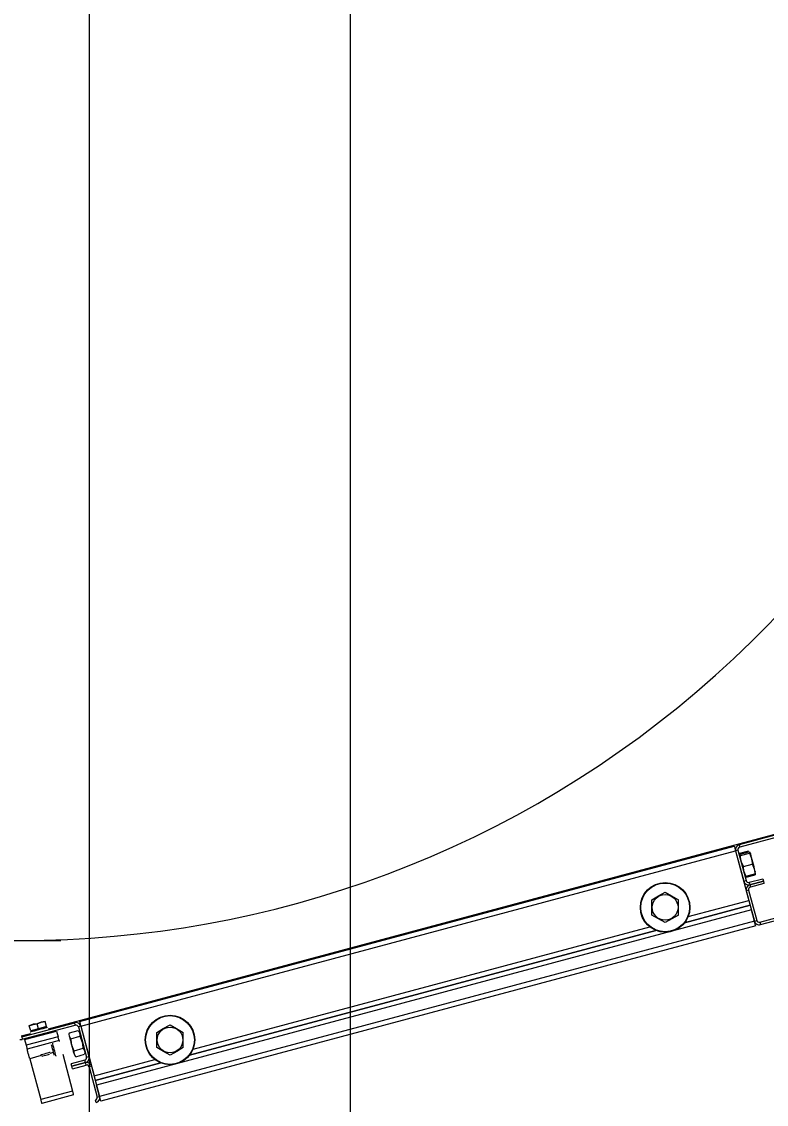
# Model space of a CAD drawing. Extents: x -264205 to -263659, y -1242401 to -1241986.
# Drawn here: x -263795.082 to -263794.654, y -1242165.417 to -1242164.795 of the extents above; entities that cross this region are included whole.
import ezdxf

# ---------------------------------------------------------------- set-up
doc = ezdxf.new("R2010")
doc.units = 0
doc.layers.add('PROJEKT_OBRUBNIKY_KOMUNIKACIE', color=7, linetype='Continuous')
doc.layers.add('SITUACIA_DSP_2D', color=7, linetype='Continuous')

msp = doc.modelspace()

# ---------------------------------------------------------------- linework, layer by layer
at = {"layer": 'PROJEKT_OBRUBNIKY_KOMUNIKACIE'}
msp.add_lwpolyline([(-263794.89278, -1242227.38224), (-263808.96776, -1242241.45725), (-263894.96779, -1242241.45725), (-263909.04274, -1242227.38224), (-263909.04274, -1242196.33267), (-263914.14281, -1242196.33267), (-263914.14281, -1242132.43268), (-263909.04274, -1242132.43268), (-263909.04274, -1242101.38224), (-263894.96779, -1242087.30722), (-263808.96776, -1242087.30722), (-263794.89278, -1242101.38224), (-263794.89278, -1242227.38224)], dxfattribs=at)
at = {"layer": 'SITUACIA_DSP_2D'}
for p, q in [((-263794.89279, -1242101.38223), (-263794.89279, -1242227.38224)), ((-263795.04279, -1242101.76909), (-263795.04281, -1242226.99542)), ((-263794.58308, -1242165.24469), (-263794.66933, -1242165.26781)), ((-263794.58271, -1242165.24607), (-263794.66897, -1242165.26918)), ((-263794.63137, -1242165.25717), (-263795.06633, -1242165.37372)), ((-263795.04832, -1242165.36935), (-263794.67209, -1242165.26854)), ((-263794.67209, -1242165.26854), (-263794.67207, -1242165.2686)), ((-263794.67207, -1242165.2686), (-263794.67203, -1242165.26875)), ((-263794.67203, -1242165.26875), (-263794.67196, -1242165.26901)), ((-263794.67196, -1242165.26901), (-263794.67187, -1242165.26935)), ((-263794.67187, -1242165.26935), (-263794.67176, -1242165.26977)), ((-263794.66933, -1242165.26781), (-263794.66897, -1242165.26918)), ((-263795.04758, -1242165.37211), (-263794.67135, -1242165.2713)), ((-263794.67176, -1242165.26977), (-263794.67163, -1242165.27024)), ((-263794.67163, -1242165.27024), (-263794.67149, -1242165.27076)), ((-263794.67149, -1242165.27076), (-263794.67135, -1242165.2713)), ((-263794.66997, -1242165.27093), (-263794.67135, -1242165.2713)), ((-263794.67135, -1242165.2713), (-263794.66373, -1242165.29974)), ((-263794.67135, -1242165.2713), (-263794.66668, -1242165.28873)), ((-263794.66997, -1242165.27093), (-263794.6653, -1242165.28836)), ((-263794.669, -1242165.27375), (-263794.66893, -1242165.27333)), ((-263794.66854, -1242165.274), (-263794.669, -1242165.27375)), ((-263794.66896, -1242165.2732), (-263794.66892, -1242165.27261)), ((-263794.66893, -1242165.27338), (-263794.66896, -1242165.2732)), ((-263794.66893, -1242165.27333), (-263794.66877, -1242165.27315)), ((-263794.66892, -1242165.27261), (-263794.66381, -1242165.27124)), ((-263794.66877, -1242165.27315), (-263794.66367, -1242165.27178)), ((-263794.66854, -1242165.274), (-263794.66344, -1242165.27263)), ((-263794.66847, -1242165.27505), (-263794.66854, -1242165.274)), ((-263794.66791, -1242165.27782), (-263794.66847, -1242165.27505)), ((-263794.66367, -1242165.27178), (-263794.66321, -1242165.27204)), ((-263794.66328, -1242165.27245), (-263794.66344, -1242165.27263)), ((-263794.66344, -1242165.27263), (-263794.66237, -1242165.27516)), ((-263794.66321, -1242165.27204), (-263794.66328, -1242165.27245)), ((-263794.66281, -1242165.27269), (-263794.66287, -1242165.27249)), ((-263794.66287, -1242165.27249), (-263794.66287, -1242165.27249)), ((-263794.66267, -1242165.27322), (-263794.66281, -1242165.27269)), ((-263794.66245, -1242165.27405), (-263794.66267, -1242165.27322)), ((-263794.66216, -1242165.27513), (-263794.66245, -1242165.27405)), ((-263794.66237, -1242165.27516), (-263794.66181, -1242165.27793)), ((-263794.66182, -1242165.27638), (-263794.66216, -1242165.27513)), ((-263794.66684, -1242165.28035), (-263794.66791, -1242165.27782)), ((-263794.66684, -1242165.28035), (-263794.66174, -1242165.27898)), ((-263794.66681, -1242165.28109), (-263794.66684, -1242165.28035)), ((-263794.66645, -1242165.28331), (-263794.66681, -1242165.28109)), ((-263794.66146, -1242165.27774), (-263794.66182, -1242165.27638)), ((-263794.66181, -1242165.27793), (-263794.66174, -1242165.27898)), ((-263794.66174, -1242165.27898), (-263794.66139, -1242165.27964)), ((-263794.66109, -1242165.27911), (-263794.66146, -1242165.27774)), ((-263794.66139, -1242165.27964), (-263794.66061, -1242165.28168)), ((-263794.66075, -1242165.2804), (-263794.66109, -1242165.27911)), ((-263794.66044, -1242165.28155), (-263794.66075, -1242165.2804)), ((-263794.66061, -1242165.28168), (-263794.66028, -1242165.28391)), ((-263794.66019, -1242165.28247), (-263794.66044, -1242165.28155)), ((-263794.66668, -1242165.28873), (-263794.6653, -1242165.28836)), ((-263794.66563, -1242165.28535), (-263794.66645, -1242165.28331)), ((-263794.66574, -1242165.28558), (-263794.6656, -1242165.28576)), ((-263794.66537, -1242165.28584), (-263794.66563, -1242165.28535)), ((-263794.6656, -1242165.28576), (-263794.66537, -1242165.28584)), ((-263794.66537, -1242165.28584), (-263794.66026, -1242165.28447)), ((-263794.66522, -1242165.28638), (-263794.66012, -1242165.28501)), ((-263794.66356, -1242165.28937), (-263794.65576, -1242165.28728)), ((-263794.66028, -1242165.28391), (-263794.66026, -1242165.28447)), ((-263794.66002, -1242165.28311), (-263794.66019, -1242165.28247)), ((-263794.66007, -1242165.28442), (-263794.66012, -1242165.28501)), ((-263794.66011, -1242165.2842), (-263794.66007, -1242165.28442)), ((-263794.65994, -1242165.28343), (-263794.66002, -1242165.28311)), ((-263794.65993, -1242165.28346), (-263794.65994, -1242165.28343)), ((-263794.65576, -1242165.28728), (-263794.65539, -1242165.28866)), ((-263794.66383, -1242165.29387), (-263794.6652, -1242165.29424)), ((-263794.6652, -1242165.29424), (-263794.66053, -1242165.31167)), ((-263794.66383, -1242165.29387), (-263794.65915, -1242165.3113)), ((-263794.66356, -1242165.28937), (-263794.66319, -1242165.29075)), ((-263794.66319, -1242165.29075), (-263794.65539, -1242165.28866)), ((-263794.65539, -1242165.28866), (-263794.66319, -1242165.29075)), ((-263794.66319, -1242165.29075), (-263794.66282, -1242165.29212)), ((-263794.65502, -1242165.29003), (-263794.66282, -1242165.29212)), ((-263794.65741, -1242165.31231), (-263794.57115, -1242165.2892)), ((-263794.65704, -1242165.31369), (-263794.57078, -1242165.29058)), ((-263794.65539, -1242165.28866), (-263794.65502, -1242165.29003)), ((-263794.71942, -1242165.29939), (-263794.71568, -1242165.29723)), ((-263794.71942, -1242165.30049), (-263794.71942, -1242165.29939)), ((-263794.71942, -1242165.30438), (-263794.71942, -1242165.30049)), ((-263794.71568, -1242165.29723), (-263794.71182, -1242165.295)), ((-263794.71182, -1242165.295), (-263794.70808, -1242165.29717)), ((-263794.70808, -1242165.29717), (-263794.70422, -1242165.29939)), ((-263794.70422, -1242165.30049), (-263794.70422, -1242165.29939)), ((-263794.70422, -1242165.30438), (-263794.70422, -1242165.30049)), ((-263794.6986, -1242165.30909), (-263794.66373, -1242165.29974)), ((-263794.66225, -1242165.30525), (-263795.03848, -1242165.40606)), ((-263794.71942, -1242165.30817), (-263794.71942, -1242165.30438)), ((-263794.70422, -1242165.30817), (-263794.70422, -1242165.30438)), ((-263794.70061, -1242165.31258), (-263794.66299, -1242165.3025)), ((-263794.66299, -1242165.3025), (-263794.70061, -1242165.31258)), ((-263794.66053, -1242165.31167), (-263794.66225, -1242165.30525)), ((-263794.66053, -1242165.31167), (-263795.03676, -1242165.41248)), ((-263794.71557, -1242165.31039), (-263794.71942, -1242165.30817)), ((-263794.71182, -1242165.31256), (-263794.71557, -1242165.31039)), ((-263794.70797, -1242165.31033), (-263794.71182, -1242165.31256)), ((-263794.70422, -1242165.30817), (-263794.70797, -1242165.31033)), ((-263794.66053, -1242165.31167), (-263794.65915, -1242165.3113)), ((-263794.66039, -1242165.31221), (-263794.66053, -1242165.31167)), ((-263794.66025, -1242165.31273), (-263794.66039, -1242165.31221)), ((-263794.66012, -1242165.3132), (-263794.66025, -1242165.31273)), ((-263794.66001, -1242165.31362), (-263794.66012, -1242165.3132)), ((-263794.65741, -1242165.31231), (-263794.65704, -1242165.31369)), ((-263794.65979, -1242165.31443), (-263795.03602, -1242165.41524)), ((-263794.98508, -1242165.3888), (-263794.71713, -1242165.317)), ((-263794.71713, -1242165.317), (-263794.98508, -1242165.3888)), ((-263794.98306, -1242165.38531), (-263794.72062, -1242165.31499)), ((-263794.65992, -1242165.31396), (-263794.66001, -1242165.31362)), ((-263794.65985, -1242165.31422), (-263794.65992, -1242165.31396)), ((-263794.65981, -1242165.31437), (-263794.65985, -1242165.31422)), ((-263794.65979, -1242165.31443), (-263794.65981, -1242165.31437)), ((-263795.10485, -1242165.32276), (-263795.05896, -1242165.32276)), ((-263795.06797, -1242165.3694), (-263795.06803, -1242165.36917)), ((-263795.06803, -1242165.36917), (-263795.06803, -1242165.36919)), ((-263795.08153, -1242165.37826), (-263795.05107, -1242165.37009)), ((-263795.08117, -1242165.37963), (-263795.0507, -1242165.37147)), ((-263795.07985, -1242165.37977), (-263795.06149, -1242165.37485)), ((-263795.07715, -1242165.37186), (-263795.07721, -1242165.37163)), ((-263795.07721, -1242165.37163), (-263795.07721, -1242165.37165)), ((-263795.07489, -1242165.371), (-263795.07715, -1242165.37186)), ((-263795.07715, -1242165.37186), (-263795.07495, -1242165.37102)), ((-263795.07636, -1242165.3748), (-263795.07715, -1242165.37186)), ((-263795.0767, -1242165.37539), (-263795.07652, -1242165.37534)), ((-263795.07652, -1242165.37534), (-263795.07602, -1242165.3752)), ((-263795.07177, -1242165.37357), (-263795.07636, -1242165.3748)), ((-263795.07602, -1242165.3752), (-263795.07522, -1242165.37499)), ((-263795.07522, -1242165.37499), (-263795.07417, -1242165.37471)), ((-263795.07495, -1242165.37102), (-263795.07256, -1242165.37063)), ((-263795.07256, -1242165.37063), (-263795.07489, -1242165.371)), ((-263795.07417, -1242165.37471), (-263795.07296, -1242165.37438)), ((-263795.07296, -1242165.37438), (-263795.07165, -1242165.37403)), ((-263795.0703, -1242165.36977), (-263795.07256, -1242165.37063)), ((-263795.07256, -1242165.37063), (-263795.07036, -1242165.36979)), ((-263795.07177, -1242165.37357), (-263795.07256, -1242165.37063)), ((-263795.06718, -1242165.37235), (-263795.07177, -1242165.37357)), ((-263795.07165, -1242165.37403), (-263795.07034, -1242165.37368)), ((-263795.07036, -1242165.36979), (-263795.06797, -1242165.3694)), ((-263795.07034, -1242165.37368), (-263795.06913, -1242165.37336)), ((-263795.06797, -1242165.3694), (-263795.0703, -1242165.36977)), ((-263795.06913, -1242165.37336), (-263795.06808, -1242165.37308)), ((-263795.06808, -1242165.37308), (-263795.06728, -1242165.37286)), ((-263795.06718, -1242165.37235), (-263795.06797, -1242165.3694)), ((-263795.06728, -1242165.37286), (-263795.06677, -1242165.37273)), ((-263795.06677, -1242165.37273), (-263795.0666, -1242165.37268)), ((-263795.06149, -1242165.37485), (-263795.06061, -1242165.37816)), ((-263795.05414, -1242165.37583), (-263795.04903, -1242165.37446)), ((-263795.0507, -1242165.37147), (-263795.05107, -1242165.37009)), ((-263795.04903, -1242165.37446), (-263795.04829, -1242165.37579)), ((-263795.04758, -1242165.37211), (-263795.04895, -1242165.37248)), ((-263795.04895, -1242165.37248), (-263795.04428, -1242165.38991)), ((-263795.04832, -1242165.36935), (-263795.0483, -1242165.36941)), ((-263795.0483, -1242165.36941), (-263795.04826, -1242165.36956)), ((-263795.04826, -1242165.36956), (-263795.04819, -1242165.36982)), ((-263795.04819, -1242165.36982), (-263795.0481, -1242165.37016)), ((-263795.0481, -1242165.37016), (-263795.04799, -1242165.37058)), ((-263795.04799, -1242165.37058), (-263795.04786, -1242165.37105)), ((-263795.04786, -1242165.37105), (-263795.04772, -1242165.37157)), ((-263795.04772, -1242165.37157), (-263795.04758, -1242165.37211)), ((-263795.04758, -1242165.37211), (-263795.03996, -1242165.40055)), ((-263795.04758, -1242165.37211), (-263795.04291, -1242165.38954)), ((-263795.00389, -1242165.37561), (-263795.00014, -1242165.37345)), ((-263795.00014, -1242165.37345), (-263794.99629, -1242165.37123)), ((-263794.99629, -1242165.37123), (-263794.99254, -1242165.37339)), ((-263794.99254, -1242165.37339), (-263794.98869, -1242165.37561)), ((-263795.07642, -1242165.37642), (-263795.0819, -1242165.37789)), ((-263795.08153, -1242165.37826), (-263795.08117, -1242165.37963)), ((-263795.07985, -1242165.37977), (-263795.07896, -1242165.38307)), ((-263795.06061, -1242165.37816), (-263795.07896, -1242165.38307)), ((-263795.06002, -1242165.38036), (-263795.07837, -1242165.38528)), ((-263795.06049, -1242165.37859), (-263795.06061, -1242165.37816)), ((-263795.06038, -1242165.379), (-263795.06049, -1242165.37859)), ((-263795.06028, -1242165.37938), (-263795.06038, -1242165.379)), ((-263795.06019, -1242165.37971), (-263795.06028, -1242165.37938)), ((-263795.06012, -1242165.37999), (-263795.06019, -1242165.37971)), ((-263795.06006, -1242165.38019), (-263795.06012, -1242165.37999)), ((-263795.06003, -1242165.38032), (-263795.06006, -1242165.38019)), ((-263795.06002, -1242165.38036), (-263795.06003, -1242165.38032)), ((-263795.06002, -1242165.38036), (-263795.05999, -1242165.38046)), ((-263795.05999, -1242165.38046), (-263795.05991, -1242165.38078)), ((-263795.05991, -1242165.38078), (-263795.05989, -1242165.38082)), ((-263795.05433, -1242165.37738), (-263795.05432, -1242165.37739)), ((-263795.05432, -1242165.37739), (-263795.05426, -1242165.37765)), ((-263795.05426, -1242165.37765), (-263795.0541, -1242165.37824)), ((-263795.05418, -1242165.37642), (-263795.05414, -1242165.37583)), ((-263795.05396, -1242165.37794), (-263795.05418, -1242165.37642)), ((-263795.0541, -1242165.37824), (-263795.05386, -1242165.37911)), ((-263795.05321, -1242165.37927), (-263795.05396, -1242165.37794)), ((-263795.05386, -1242165.37911), (-263795.05357, -1242165.38022)), ((-263795.05357, -1242165.38022), (-263795.05322, -1242165.3815)), ((-263795.05322, -1242165.3815), (-263795.05286, -1242165.38287)), ((-263795.05321, -1242165.37927), (-263795.04811, -1242165.3779)), ((-263795.05314, -1242165.38019), (-263795.05321, -1242165.37927)), ((-263795.05262, -1242165.38296), (-263795.05314, -1242165.38019)), ((-263795.04829, -1242165.37579), (-263795.04806, -1242165.37731)), ((-263795.04806, -1242165.37731), (-263795.04811, -1242165.3779)), ((-263795.04811, -1242165.3779), (-263795.04771, -1242165.37874)), ((-263795.04771, -1242165.37874), (-263795.04679, -1242165.38132)), ((-263795.04679, -1242165.38132), (-263795.04632, -1242165.3841)), ((-263795.00389, -1242165.37672), (-263795.00389, -1242165.37561)), ((-263795.00389, -1242165.3806), (-263795.00389, -1242165.37672)), ((-263795.00389, -1242165.38439), (-263795.00389, -1242165.3806)), ((-263794.98869, -1242165.37672), (-263794.98869, -1242165.37561)), ((-263794.98869, -1242165.3806), (-263794.98869, -1242165.37672)), ((-263794.98869, -1242165.38439), (-263794.98869, -1242165.3806)), ((-263795.07896, -1242165.38307), (-263795.07885, -1242165.3835)), ((-263795.07885, -1242165.3835), (-263795.07873, -1242165.38392)), ((-263795.07873, -1242165.38392), (-263795.07863, -1242165.3843)), ((-263795.07863, -1242165.3843), (-263795.07854, -1242165.38463)), ((-263795.07854, -1242165.38463), (-263795.07847, -1242165.38491)), ((-263795.07847, -1242165.38491), (-263795.07842, -1242165.38511)), ((-263795.07842, -1242165.38511), (-263795.07838, -1242165.38523)), ((-263795.07838, -1242165.38523), (-263795.07837, -1242165.38528)), ((-263795.07834, -1242165.38538), (-263795.07837, -1242165.38528)), ((-263795.07826, -1242165.3857), (-263795.07834, -1242165.38538)), ((-263795.07812, -1242165.3862), (-263795.07826, -1242165.3857)), ((-263795.07794, -1242165.38689), (-263795.07812, -1242165.3862)), ((-263795.07771, -1242165.38772), (-263795.07794, -1242165.38689)), ((-263795.07746, -1242165.38868), (-263795.07771, -1242165.38772)), ((-263795.06935, -1242165.38813), (-263795.06845, -1242165.38789)), ((-263795.06845, -1242165.38789), (-263795.06749, -1242165.38763)), ((-263795.06749, -1242165.38763), (-263795.0666, -1242165.38739)), ((-263795.0666, -1242165.38739), (-263795.06586, -1242165.3872)), ((-263795.06586, -1242165.3872), (-263795.06538, -1242165.38707)), ((-263795.06538, -1242165.38707), (-263795.06522, -1242165.38702)), ((-263795.06323, -1242165.38712), (-263795.06537, -1242165.38769)), ((-263795.06434, -1242165.38296), (-263795.06439, -1242165.38276)), ((-263795.06439, -1242165.38276), (-263795.06439, -1242165.38276)), ((-263795.06421, -1242165.38346), (-263795.06434, -1242165.38296)), ((-263795.064, -1242165.38421), (-263795.06421, -1242165.38346)), ((-263795.06376, -1242165.38513), (-263795.064, -1242165.38421)), ((-263795.06389, -1242165.38189), (-263795.06385, -1242165.38203)), ((-263795.06385, -1242165.38203), (-263795.06373, -1242165.38248)), ((-263795.0635, -1242165.38611), (-263795.06376, -1242165.38513)), ((-263795.06373, -1242165.38248), (-263795.06354, -1242165.3832)), ((-263795.06354, -1242165.3832), (-263795.06329, -1242165.38414)), ((-263795.06324, -1242165.38705), (-263795.0635, -1242165.38611)), ((-263795.06329, -1242165.38414), (-263795.063, -1242165.3852)), ((-263795.06303, -1242165.38785), (-263795.06324, -1242165.38705)), ((-263795.06288, -1242165.38842), (-263795.06303, -1242165.38785)), ((-263795.063, -1242165.3852), (-263795.06271, -1242165.38629)), ((-263795.06271, -1242165.38629), (-263795.06243, -1242165.38732)), ((-263795.06243, -1242165.38732), (-263795.0622, -1242165.38819)), ((-263795.05286, -1242165.38287), (-263795.05249, -1242165.38423)), ((-263795.05167, -1242165.38553), (-263795.05262, -1242165.38296)), ((-263795.05249, -1242165.38423), (-263795.05215, -1242165.38551)), ((-263795.05215, -1242165.38551), (-263795.05185, -1242165.38662)), ((-263795.05185, -1242165.38662), (-263795.05162, -1242165.3875)), ((-263795.05137, -1242165.38616), (-263795.05167, -1242165.38553)), ((-263795.05162, -1242165.3875), (-263795.05146, -1242165.38808)), ((-263795.05141, -1242165.38675), (-263795.05137, -1242165.38616)), ((-263795.05119, -1242165.38827), (-263795.05141, -1242165.38675)), ((-263795.05137, -1242165.38616), (-263795.04626, -1242165.38479)), ((-263795.04632, -1242165.3841), (-263795.04626, -1242165.38479)), ((-263795.04626, -1242165.38479), (-263795.04552, -1242165.38612)), ((-263795.04552, -1242165.38612), (-263795.04529, -1242165.38764)), ((-263795.04529, -1242165.38764), (-263795.04534, -1242165.38823)), ((-263795.00003, -1242165.38661), (-263795.00389, -1242165.38439)), ((-263794.99629, -1242165.38878), (-263795.00003, -1242165.38661)), ((-263794.99243, -1242165.38655), (-263794.99629, -1242165.38878)), ((-263794.98869, -1242165.38439), (-263794.99243, -1242165.38655)), ((-263795.07718, -1242165.38971), (-263795.07746, -1242165.38868)), ((-263795.0769, -1242165.39078), (-263795.07718, -1242165.38971)), ((-263795.07026, -1242165.389), (-263795.0769, -1242165.39078)), ((-263795.0769, -1242165.39078), (-263795.0706, -1242165.41427)), ((-263795.07072, -1242165.3885), (-263795.07056, -1242165.38845)), ((-263795.07056, -1242165.38845), (-263795.07008, -1242165.38833)), ((-263795.07008, -1242165.38833), (-263795.06935, -1242165.38813)), ((-263795.06997, -1242165.38932), (-263795.0698, -1242165.38927)), ((-263795.0698, -1242165.38927), (-263795.06931, -1242165.38914)), ((-263795.06931, -1242165.38914), (-263795.06858, -1242165.38895)), ((-263795.06858, -1242165.38895), (-263795.06772, -1242165.38872)), ((-263795.06772, -1242165.38872), (-263795.06685, -1242165.38848)), ((-263795.06685, -1242165.38848), (-263795.06612, -1242165.38829)), ((-263795.06612, -1242165.38829), (-263795.06563, -1242165.38816)), ((-263795.06563, -1242165.38816), (-263795.06546, -1242165.38811)), ((-263795.0628, -1242165.3887), (-263795.06288, -1242165.38842)), ((-263795.0628, -1242165.38873), (-263795.0628, -1242165.3887)), ((-263795.0622, -1242165.38819), (-263795.06203, -1242165.38883)), ((-263795.06203, -1242165.38883), (-263795.06194, -1242165.38917)), ((-263795.06194, -1242165.38917), (-263795.06192, -1242165.38923)), ((-263795.05793, -1242165.38816), (-263795.05225, -1242165.40936)), ((-263795.04529, -1242165.39166), (-263795.05309, -1242165.39375)), ((-263795.05272, -1242165.39512), (-263795.05309, -1242165.39375)), ((-263795.04492, -1242165.39303), (-263795.05272, -1242165.39512)), ((-263795.05272, -1242165.39512), (-263795.04492, -1242165.39303)), ((-263795.05146, -1242165.38808), (-263795.05139, -1242165.38834)), ((-263795.05139, -1242165.38834), (-263795.05139, -1242165.38835)), ((-263795.05045, -1242165.3896), (-263795.05119, -1242165.38827)), ((-263795.05045, -1242165.3896), (-263795.04534, -1242165.38823)), ((-263795.04492, -1242165.39303), (-263795.04529, -1242165.39166)), ((-263795.04455, -1242165.39441), (-263795.04492, -1242165.39303)), ((-263795.04428, -1242165.38991), (-263795.04291, -1242165.38954)), ((-263795.03996, -1242165.40055), (-263795.00509, -1242165.39121)), ((-263795.03922, -1242165.40331), (-263795.0016, -1242165.39323)), ((-263795.0016, -1242165.39323), (-263795.03922, -1242165.40331)), ((-263795.05235, -1242165.3965), (-263795.05272, -1242165.39512)), ((-263795.05235, -1242165.3965), (-263795.04455, -1242165.39441)), ((-263795.04143, -1242165.39505), (-263795.04281, -1242165.39542)), ((-263795.04281, -1242165.39542), (-263795.03814, -1242165.41285)), ((-263795.04143, -1242165.39505), (-263795.03676, -1242165.41248)), ((-263795.03676, -1242165.41248), (-263795.03848, -1242165.40606)), ((-263795.05225, -1242165.40936), (-263795.0706, -1242165.41427)), ((-263795.05166, -1242165.41156), (-263795.07001, -1242165.41648)), ((-263795.05213, -1242165.40979), (-263795.05225, -1242165.40936)), ((-263795.05202, -1242165.4102), (-263795.05213, -1242165.40979)), ((-263795.05192, -1242165.41058), (-263795.05202, -1242165.4102)), ((-263795.05183, -1242165.41091), (-263795.05192, -1242165.41058)), ((-263795.05176, -1242165.41119), (-263795.05183, -1242165.41091)), ((-263795.0517, -1242165.41139), (-263795.05176, -1242165.41119)), ((-263795.05167, -1242165.41152), (-263795.0517, -1242165.41139)), ((-263795.05166, -1242165.41156), (-263795.05167, -1242165.41152)), ((-263795.03814, -1242165.41285), (-263795.03676, -1242165.41248)), ((-263795.03662, -1242165.41302), (-263795.03676, -1242165.41248)), ((-263795.0706, -1242165.41427), (-263795.07049, -1242165.4147)), ((-263795.07049, -1242165.4147), (-263795.07037, -1242165.41512)), ((-263795.07037, -1242165.41512), (-263795.07027, -1242165.4155)), ((-263795.07027, -1242165.4155), (-263795.07018, -1242165.41583)), ((-263795.07018, -1242165.41583), (-263795.07011, -1242165.4161)), ((-263795.07011, -1242165.4161), (-263795.07006, -1242165.41631)), ((-263795.07006, -1242165.41631), (-263795.07002, -1242165.41643)), ((-263795.07002, -1242165.41643), (-263795.07001, -1242165.41648)), ((-263795.03877, -1242165.41597), (-263795.03914, -1242165.4146)), ((-263795.03648, -1242165.41354), (-263795.03662, -1242165.41302)), ((-263795.03635, -1242165.41401), (-263795.03648, -1242165.41354)), ((-263795.03624, -1242165.41443), (-263795.03635, -1242165.41401)), ((-263795.03615, -1242165.41477), (-263795.03624, -1242165.41443)), ((-263795.03608, -1242165.41503), (-263795.03615, -1242165.41477)), ((-263795.03604, -1242165.41518), (-263795.03608, -1242165.41503)), ((-263795.03602, -1242165.41524), (-263795.03604, -1242165.41518))]:
    msp.add_line(p, q, dxfattribs=at)
for centre, radius in [((-263794.71182, -1242165.30378), 0.01425), ((-263794.71182, -1242165.30378), 0.01401), ((-263794.71182, -1242165.30378), 0.00739), ((-263794.99629, -1242165.38), 0.01425), ((-263794.99629, -1242165.38), 0.01401), ((-263794.99629, -1242165.38), 0.00739)]:
    msp.add_circle(centre, radius, dxfattribs=at)
for centre, radius, start, end in [((-263795.0819, -1242164.72426), 0.5985, 144.56502, 35.43498), ((-263794.6686, -1242165.27056), 0.00285, 105.00001, 195), ((-263794.6686, -1242165.27056), 0.00143, 105.00001, 195), ((-263794.66393, -1242165.288), 0.00143, 195, 285.00001), ((-263794.66393, -1242165.288), 0.00285, 195, 285.00001), ((-263794.66245, -1242165.2935), 0.00285, 105.00001, 195), ((-263794.66245, -1242165.2935), 0.00143, 105.00001, 195), ((-263794.65778, -1242165.31094), 0.00285, 195, 285.00001), ((-263794.65778, -1242165.31094), 0.00143, 195, 285.00001), ((-263795.07539, -1242165.37454), 0.000475, 195, 285.00001), ((-263795.06816, -1242165.37261), 0.000475, 285.00001, 15), ((-263795.05033, -1242165.37285), 0.00285, 15, 105.00001), ((-263795.05033, -1242165.37285), 0.00143, 15, 105.00001), ((-263795.0819, -1242165.37688), 0.00285, 254.99999, 285.00001), ((-263795.04566, -1242165.39028), 0.00143, 285.00001, 15), ((-263795.04566, -1242165.39028), 0.00285, 285.00001, 15), ((-263795.04418, -1242165.39579), 0.00285, 15, 105.00001), ((-263795.04418, -1242165.39579), 0.00143, 15, 105.00001), ((-263795.03951, -1242165.41322), 0.00142, 285.00001, 15), ((-263795.03951, -1242165.41322), 0.00285, 285.00001, 15)]:
    msp.add_arc(centre, radius, start, end, dxfattribs=at)

doc.saveas('drawing.dxf')
